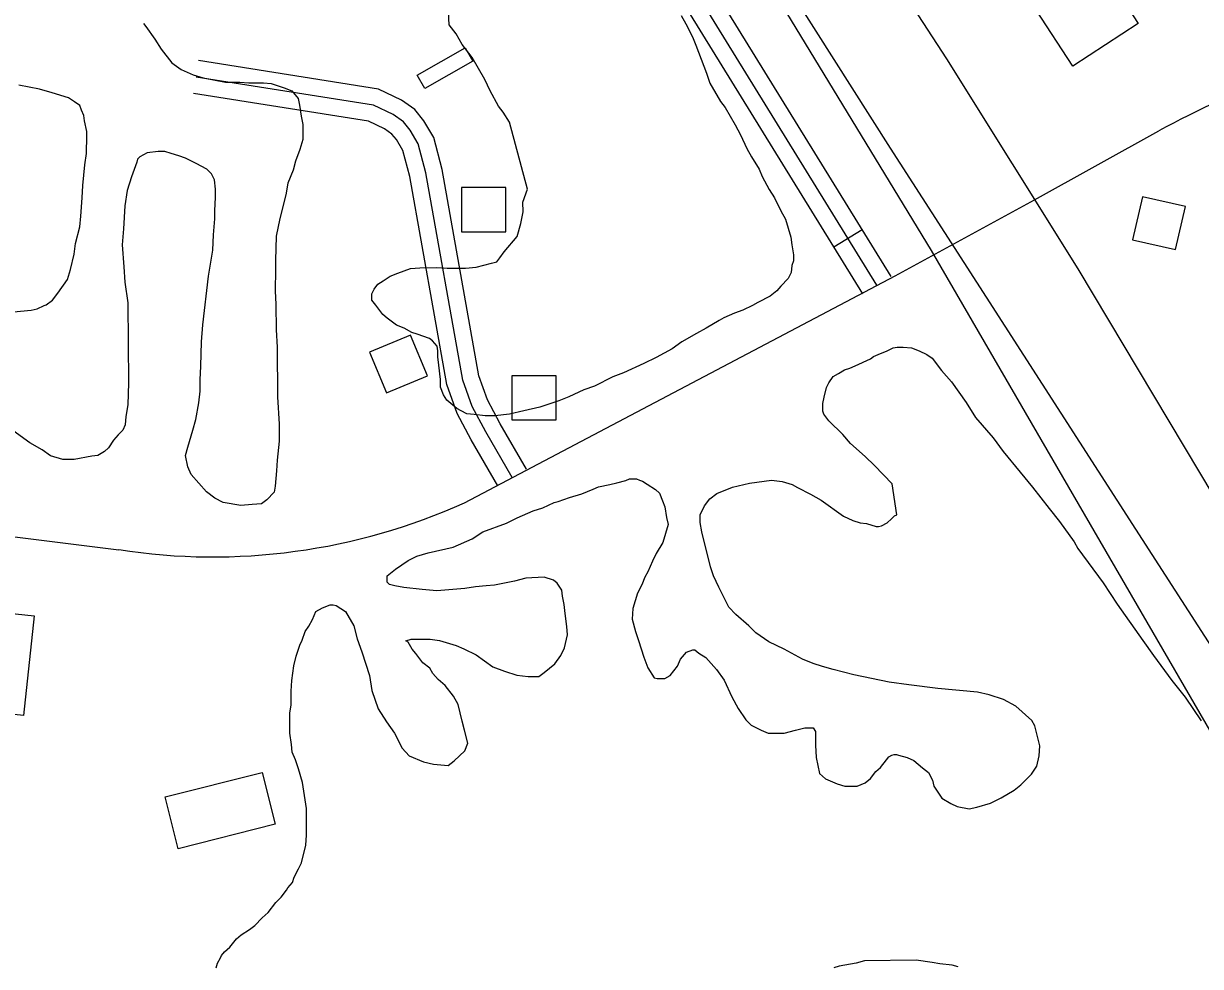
# Model space of a CAD drawing. Extents: x 3297735 to 3335592, y 670436 to 695807.
# Drawn here: x 3330846 to 3331912, y 686055 to 686909 of the extents above; entities that cross this region are included whole.
import ezdxf

# ---------------------------------------------------------------- set-up
doc = ezdxf.new("R2010")
doc.units = 0
for name, color, linetype in [('V-BLDG-OTLN', 7, 'Continuous'), ('V-RAIL-TRAK', 7, 'Continuous'), ('V-ROAD-CNTR', 7, 'Continuous'), ('V-SITE-VEGE', 7, 'Continuous')]:
    doc.layers.add(name, color=color, linetype=linetype)

msp = doc.modelspace()

# ---------------------------------------------------------------- linework, layer by layer
at = {"layer": 'V-BLDG-OTLN'}
for points in [[(3331743.5, 687082.3), (3331855.9, 686909.3), (3331796.5, 686870.7), (3331763.2, 686922), (3331785.2, 686936.3), (3331742.2, 687002.5), (3331724.7, 686991.2), (3331688.6, 687046.7)], [(3331253, 686875.2), (3331209.5, 686850.5), (3331202.6, 686862.7), (3331246.1, 686887.4)], [(3331242.9, 686720.7), (3331282.9, 686720.7), (3331282.9, 686760.7), (3331242.9, 686760.7)], [(3331850.7, 686713.5), (3331889.7, 686704.6), (3331898.6, 686743.6), (3331859.6, 686752.5)], [(3331175, 686574.8), (3331211.9, 686590.1), (3331196.5, 686627.1), (3331159.6, 686611.7)], [(3331288.5, 686550.3), (3331328.5, 686550.3), (3331328.5, 686590.3), (3331288.5, 686590.3)], [(3330797.6, 686287.8), (3330807.4, 686377.9), (3330855.6, 686372.7), (3330845.9, 686282.6)], [(3330974.3, 686208.8), (3331062.1, 686231), (3331074.1, 686184), (3330986.2, 686161.7)]]:
    msp.add_lwpolyline(points, close=True, dxfattribs=at)
at = {"layer": 'V-RAIL-TRAK'}
for p, q in [((3331367.2, 687198.6), (3331668.3, 686703.8)), ((3331668.3, 686703.8), (3331925.9, 686259.8))]:
    msp.add_line(p, q, dxfattribs=at)
at = {"layer": 'V-ROAD-CNTR'}
msp.add_line((3331580.2, 686707), (3331605.7, 686722.7), dxfattribs=at)
for points in [[(3333384.8, 684057.4), (3333088.3, 684521.1), (3333014.5, 684635.1), (3332682.5, 685154.2), (3332443.3, 685529.1), (3332170.2, 685953.8), (3332083, 686095.9), (3331853.7, 686451.2), (3331718.4, 686661.6), (3331631.3, 686796.4), (3331288.4, 687336.6), (3331003.1, 687776.2), (3330923.2, 687886.9)], [(3331105.1, 687763.7), (3331682.2, 686877.5), (3331801, 686687.2), (3331952, 686434.3), (3332035.2, 686302.5), (3332385.2, 685756)], [(3331632, 686680.2), (3331394.5, 687065.4), (3331236.5, 687311), (3331199.9, 687363.3)], [(3331619.2, 686672.3), (3331381.8, 687057.4), (3331224, 687302.7), (3331187.6, 687354.7)], [(3331606.5, 686664.4), (3331369.1, 687049.4), (3331211.6, 687294.3), (3331175.3, 687346.1)], [(3331301.8, 686505.6), (3331277.8, 686546.8), (3331266.4, 686568.4), (3331258.5, 686590.1), (3331225.2, 686777.2), (3331217.7, 686806.1), (3331208.6, 686821.3), (3331200.6, 686831.4), (3331188.4, 686839.9), (3331167.6, 686849.9), (3331004.6, 686875.8)], [(3331288.8, 686498), (3331264.7, 686539.5), (3331252.6, 686562.3), (3331244, 686586.2), (3331210.5, 686774), (3331203.7, 686800.3), (3331196.2, 686812.8), (3331190.2, 686820.3), (3331180.8, 686826.9), (3331163.1, 686835.4), (3331002.3, 686860.9)], [(3331275.8, 686490.5), (3331251.6, 686532.3), (3331238.9, 686556.2), (3331229.4, 686582.3), (3331195.9, 686770.8), (3331189.7, 686794.4), (3331183.8, 686804.3), (3331179.8, 686809.3), (3331173.2, 686813.9), (3331158.6, 686821), (3330999.9, 686846.1)], [(3331762, 686749.8), (3331874.5, 686812.3)], [(3331245.6, 686475.3), (3331635.6, 686680.9), (3331762, 686749.8)], [(3328717, 686709.6), (3329342.7, 686634), (3330356.3, 686504.4), (3330932.4, 686432.7)]]:
    msp.add_lwpolyline(points, dxfattribs=at)
for centre, radius, start, end in [((3332711.8, 685213.9), 1804.4, 110.01, 117.647), ((3331017.5, 686980.5), 554.3, 261.1737, 294.2964)]:
    msp.add_arc(centre, radius, start, end, dxfattribs=at)
at = {"layer": 'V-SITE-VEGE'}
for points in [[(3331541.5, 686683.9), (3331538.8, 686678.3), (3331532, 686671.4), (3331528.5, 686667.2), (3331522.4, 686662.3), (3331511.3, 686656.7), (3331506.5, 686653.9), (3331497.6, 686649.7), (3331490, 686646.9), (3331480.4, 686642.7), (3331476.2, 686640.5), (3331464.5, 686633.5), (3331455.6, 686628.6), (3331442.5, 686620.9), (3331433.6, 686614.7), (3331419.1, 686606.9), (3331408.1, 686601.3), (3331389.5, 686592.9), (3331379.9, 686589.4), (3331363.4, 686581), (3331353.7, 686577.4), (3331340, 686571.1), (3331331, 686567.6), (3331313.8, 686561.9), (3331299.3, 686558.4), (3331286.2, 686555.5), (3331273.1, 686554), (3331264.1, 686553.9), (3331254.4, 686555.2), (3331247.5, 686555.9), (3331242.6, 686558.6), (3331238.5, 686560.7), (3331229.4, 686568.2), (3331226.6, 686573), (3331223.8, 686579.9), (3331223.8, 686586.8), (3331222.3, 686599.9), (3331221.5, 686607.5), (3331221.5, 686613), (3331220.8, 686617.2), (3331216.6, 686622), (3331213.8, 686624), (3331202.7, 686628.1), (3331197.9, 686629.4), (3331190.9, 686633.5), (3331184, 686636.2), (3331175.6, 686642.4), (3331171.5, 686645.8), (3331165.2, 686654.1), (3331161.7, 686658.9), (3331161.7, 686664.4), (3331163.7, 686668.6), (3331167.1, 686673.4), (3331171.9, 686676.2), (3331178.1, 686680.4), (3331185, 686683.2), (3331196.7, 686687.5), (3331205, 686688.2), (3331220.2, 686688.3), (3331229.9, 686687.7), (3331246.5, 686687.9), (3331256.1, 686688.6), (3331269.9, 686692.2), (3331274.8, 686693.6), (3331277.5, 686697.1), (3331281.6, 686702.6), (3331293.2, 686716.5), (3331296.6, 686728.3), (3331298.6, 686738.7), (3331298.5, 686747.7), (3331302.6, 686759.4), (3331286.2, 686820.1), (3331280.6, 686829.1), (3331276.4, 686834.6), (3331268.7, 686848.3), (3331263.8, 686858.7), (3331252.6, 686878.6), (3331243.5, 686890.3), (3331237.9, 686899.9), (3331231.7, 686908.2), (3331230.9, 686919.9)], [(3331441.7, 686916.7), (3331445.9, 686909.1), (3331452.2, 686897.4), (3331455, 686889.8), (3331464.9, 686864.3), (3331467.7, 686855.4), (3331477.5, 686838.9), (3331481.7, 686833.4), (3331490.8, 686817.5), (3331495.7, 686808.6), (3331501.3, 686796.2), (3331505.5, 686788.6), (3331512.5, 686777.6), (3331515.3, 686770.7), (3331521.6, 686759), (3331526.5, 686751.5), (3331532.1, 686739.8), (3331536.3, 686732.2), (3331541.3, 686715.7), (3331542, 686708.8), (3331543.5, 686699.8), (3331543.5, 686694.3), (3331542.2, 686690.1), (3331541.5, 686683.9)], [(3330954.6, 686909.5), (3330956.7, 686906.7), (3330965.1, 686895.1), (3330970.6, 686886.1), (3330980.4, 686873.8), (3330988.8, 686867.6), (3330999.8, 686862.9), (3331008.8, 686860.2), (3331028.9, 686856.2), (3331042, 686856.3), (3331050.3, 686855.6), (3331063.5, 686855.7), (3331070.4, 686855.1), (3331075.9, 686853.1), (3331082.2, 686851), (3331089.1, 686848.3), (3331094.7, 686841.5), (3331096.1, 686835.3), (3331097.6, 686825.6), (3331099, 686818), (3331099.1, 686804.2), (3331096.4, 686795.2), (3331092.3, 686784.8), (3331090.3, 686776.5), (3331085.6, 686764.7), (3331083.6, 686754.3), (3331078.2, 686732.9), (3331074.9, 686716.9), (3331074.4, 686694.8), (3331074.4, 686686.5), (3331073.9, 686667.2), (3331074.7, 686654.8), (3331074.8, 686632), (3331075.7, 686616.1), (3331076, 686571.2), (3331077.6, 686546.3), (3331077.7, 686531.1), (3331075.7, 686513.8), (3331075.1, 686504.1), (3331073.9, 686490.3), (3331073.2, 686484.8), (3331066.4, 686477.8), (3331061.5, 686474.3), (3331053.3, 686473.6), (3331042.9, 686472.8), (3331027, 686475.4), (3331019.4, 686479.5), (3331011.7, 686485), (3330997.8, 686500.8), (3330995, 686507.7), (3330992.8, 686518), (3330994.8, 686525.6), (3330999.5, 686540.9), (3331002.2, 686550.6), (3331004.9, 686565.8), (3331006.2, 686576.2), (3331006.1, 686586.5), (3331006.7, 686599), (3331007.2, 686621.1), (3331008.5, 686636.3), (3331013.7, 686680.5), (3331017.6, 686704.1), (3331018.2, 686717.9), (3331019.5, 686732.4), (3331019.4, 686740), (3331020, 686751.8), (3331020, 686759.4), (3331019.2, 686767.7), (3331016.4, 686773.2), (3331012.2, 686777.3), (3331002.5, 686782.7), (3330992.8, 686787.5), (3330986.6, 686789.5), (3330979.7, 686791.5), (3330974.1, 686793.6), (3330967.9, 686793.5), (3330958.2, 686792.1), (3330951.4, 686788.6), (3330949.3, 686786.5), (3330948.6, 686783.7), (3330943.9, 686770.5), (3330939.8, 686758.1), (3330937.9, 686744.2), (3330936.6, 686723.5), (3330935.4, 686709), (3330936.9, 686688.9), (3330937.7, 686675.1), (3330940.6, 686656.5), (3330941.2, 686584)], [(3330837, 686648.1), (3330852.9, 686649.6), (3330858.4, 686651), (3330864.6, 686653.8), (3330866.7, 686654.6), (3330872.2, 686658.7), (3330877, 686665), (3330885.9, 686677.5), (3330888.6, 686686.5), (3330891.9, 686700.3), (3330893.2, 686710), (3330897.2, 686725.3), (3330897.9, 686734.9), (3330899.1, 686751.5), (3330899.7, 686762.6), (3330901.7, 686781.3), (3330903, 686791.6), (3330903.5, 686807.5), (3330903.5, 686811.7), (3330901.4, 686821.3), (3330900.6, 686826.2), (3330898.5, 686831), (3330897.1, 686835.1), (3330892.2, 686838.5), (3330886.7, 686842), (3330872.1, 686846.7), (3330860.4, 686850), (3330841.7, 686853.4)], [(3331660.4, 686235), (3331665.9, 686230.9), (3331669.4, 686224), (3331670.8, 686218.5), (3331675, 686212.3), (3331677.8, 686207.5), (3331686.2, 686202.7), (3331691.7, 686200), (3331702.8, 686198), (3331709.7, 686199.4), (3331722.1, 686203), (3331731.7, 686207.9), (3331743.4, 686214.9), (3331749.6, 686219.8), (3331759.2, 686229.5), (3331764, 686236.5), (3331766, 686246.1), (3331766.6, 686255.1), (3331762.3, 686273.1), (3331759.5, 686277.9), (3331744.9, 686290.9), (3331733.8, 686297), (3331720.7, 686301.1), (3331710.3, 686303.8), (3331674.3, 686306.9), (3331648, 686310.2), (3331630.1, 686312.8), (3331598.2, 686319.5), (3331579.5, 686324.2), (3331569.8, 686326.9), (3331561.5, 686329.6), (3331551.8, 686333.6), (3331535.2, 686342.5), (3331521.3, 686349.3), (3331509.5, 686357.5), (3331503.2, 686363.7), (3331491.4, 686373.9), (3331485.1, 686380.8), (3331476, 686398.7), (3331471.1, 686409), (3331468.3, 686417.3), (3331460.4, 686449), (3331459, 686457.3), (3331458.9, 686464.2), (3331463, 686472.5), (3331467.8, 686478.8), (3331474, 686483.7), (3331488.4, 686489.3), (3331503.6, 686492.9), (3331523.6, 686495.8), (3331533.3, 686494.5), (3331542.3, 686491.8), (3331547.2, 686489.1), (3331559, 686482.9), (3331568.7, 686477.5), (3331588.8, 686463.1), (3331597.2, 686459.1), (3331604.1, 686457), (3331609.6, 686456.4), (3331618.6, 686453.7), (3331620.7, 686453.7), (3331623.4, 686454.4), (3331628.3, 686457.2), (3331632.4, 686460.7), (3331635.1, 686463.5), (3331637.2, 686464.2), (3331632.8, 686492.5), (3331616.8, 686509), (3331608.5, 686517.2), (3331595.2, 686528.8), (3331588.3, 686537.1), (3331575.7, 686549.4), (3331570.9, 686555.6), (3331570.1, 686558.3), (3331570.1, 686565.3), (3331571.4, 686570.8), (3331573.4, 686579.8), (3331575.5, 686584), (3331579.6, 686589.5), (3331584.4, 686592.3), (3331589.9, 686595.8), (3331594.7, 686597.2), (3331599.5, 686599.3), (3331613.3, 686605.7), (3331616.1, 686607.8), (3331622.3, 686610.6), (3331627.8, 686612.7), (3331634, 686615.5), (3331637.4, 686616.2), (3331642.9, 686616.3), (3331650.5, 686615.6), (3331657.5, 686612.9), (3331664.4, 686609.5), (3331669.3, 686606.1), (3331677.6, 686595.1), (3331686.7, 686584.8), (3331700, 686566.2), (3331708.4, 686552.5), (3331724.4, 686534), (3331733.5, 686521.6), (3331748.8, 686503.1)], [(3330941.2, 686584), (3330940.6, 686563.9), (3330938.6, 686553.5), (3330938, 686545.9), (3330936, 686541.1), (3330931.9, 686536.9), (3330927.7, 686532), (3330923, 686525.1), (3330919.5, 686521.6), (3330913.3, 686518.1), (3330907.8, 686517.4), (3330891.9, 686514.5), (3330881.6, 686514.4), (3330870.5, 686517.8), (3330862.9, 686523.2), (3330851.8, 686529.4), (3330833, 686543)], [(3331748.8, 686503.1), (3331760, 686489.3), (3331775.3, 686470.1), (3331784.4, 686458.4), (3331797.7, 686439.9), (3331801.2, 686433.7), (3331824.2, 686402.7), (3331836.8, 686383.5), (3331859.9, 686350.5), (3331869.6, 686336.8), (3331886.4, 686314.1), (3331898.3, 686299), (3331912.9, 686277.7)], [(3331301.1, 686407), (3331290.8, 686404.2), (3331272.8, 686400.6), (3331265.3, 686399.9), (3331255.6, 686399.1), (3331245.9, 686397.6), (3331220.4, 686395.4), (3331207.2, 686396.7), (3331190.6, 686398.6), (3331182.3, 686399.9), (3331177.5, 686401.3), (3331175.4, 686403.3), (3331175.4, 686408.9), (3331182.9, 686415.1), (3331194.6, 686422.8), (3331202.2, 686427), (3331212.5, 686429.9), (3331235.3, 686434.9), (3331252.5, 686442.6), (3331262.1, 686448.9), (3331283.5, 686456.7), (3331293.1, 686461.6), (3331307.6, 686467.9), (3331316.5, 686470.7), (3331326.9, 686475.6), (3331330.3, 686476.4), (3331340.6, 686479.9), (3331351.7, 686483.4), (3331362, 686487.7), (3331366.8, 686489.8), (3331377.2, 686491.9), (3331383.4, 686493.4), (3331391.7, 686495.5), (3331395.1, 686496.9), (3331401.3, 686496.9), (3331404.1, 686495.6), (3331406.9, 686494.9), (3331411, 686492.2), (3331418.7, 686487.4), (3331422.1, 686484), (3331425, 686477.1), (3331427.1, 686471.6), (3331428.5, 686461.9), (3331430, 686455.7), (3331425.3, 686439.1), (3331419.1, 686429.4), (3331415.7, 686422.4), (3331411.6, 686412.7), (3331408.9, 686407.9), (3331406.2, 686400.9), (3331402.1, 686393.3), (3331398.1, 686379.5), (3331397.5, 686369.8), (3331400.3, 686358.7), (3331403.1, 686350.5), (3331408.1, 686335.3), (3331411.6, 686325.7), (3331417.2, 686316.7), (3331420, 686316.1), (3331426.9, 686316.1), (3331431.7, 686318.9), (3331438.5, 686327.2), (3331441.3, 686333.5), (3331446.7, 686339.8), (3331452.3, 686341.9), (3331454.3, 686341.9), (3331457.8, 686339.1), (3331464.1, 686335), (3331473.8, 686324.1), (3331480.8, 686314.4), (3331487.8, 686299.3), (3331493.4, 686289), (3331500.4, 686278.7), (3331505.3, 686273.9), (3331514.3, 686269.1), (3331520.5, 686266.4), (3331535.1, 686266.5), (3331545.4, 686269.3), (3331553.7, 686271.5), (3331561.3, 686271.5), (3331563.4, 686268.1), (3331563.5, 686255.7), (3331564.2, 686244.6), (3331567.1, 686230.1), (3331572.7, 686225.3), (3331583.1, 686220.6), (3331590, 686218.5), (3331601.1, 686218.6), (3331608.6, 686221.5), (3331613.4, 686225.6), (3331618.2, 686231.9), (3331622.4, 686235.4), (3331627.8, 686242.3), (3331629.9, 686245.1), (3331632.6, 686246.5), (3331634.7, 686247.2), (3331636.8, 686247.2), (3331638.8, 686246.6), (3331646.5, 686244.5), (3331652.7, 686241.8), (3331660.4, 686235)], [(3331021.9, 686058.1), (3331024.6, 686062.9), (3331025.3, 686065), (3331028, 686068.5), (3331032.8, 686072.6), (3331039, 686080.3), (3331043.1, 686083.8), (3331050.7, 686088.7), (3331055.5, 686092.2), (3331062.3, 686099.1), (3331067.8, 686104), (3331074.7, 686113), (3331079.5, 686117.9), (3331084.2, 686124.2), (3331085.6, 686126.3), (3331089.7, 686131.1), (3331091.1, 686136), (3331095.2, 686143.6), (3331097.9, 686149.1), (3331101.9, 686165.1), (3331102.5, 686174.1), (3331102.3, 686198.2), (3331098.7, 686221.7), (3331095.2, 686234.1), (3331092.3, 686242.4), (3331089.5, 686249.3), (3331088.8, 686256.2), (3331087.3, 686266.5), (3331087.2, 686284.5), (3331088.5, 686292.1), (3331088.4, 686304.5), (3331089, 686314.2), (3331091, 686327.4), (3331093, 686336.4), (3331096.4, 686346.1), (3331098.4, 686350.9), (3331101.1, 686358.5), (3331104.5, 686363.4), (3331107.9, 686369.6), (3331110.7, 686376.6), (3331116.8, 686380.1), (3331123.7, 686382.9), (3331126.5, 686382.9), (3331129.3, 686382.2), (3331137.6, 686376.8), (3331145.3, 686363.7), (3331148.2, 686352), (3331152.4, 686340.3), (3331159.5, 686318.9), (3331161.6, 686305.1), (3331167.3, 686288.6), (3331175, 686276.9), (3331182, 686266.6), (3331189, 686252.8), (3331195.3, 686245.9), (3331208.4, 686240.5), (3331217.4, 686238.5), (3331230.6, 686237.2), (3331236.1, 686241.4), (3331245.7, 686250.5), (3331248.4, 686257.4), (3331245.5, 686269.1), (3331243.4, 686277.4), (3331239.8, 686292.6), (3331235.6, 686300.1), (3331227.9, 686309.8), (3331221.7, 686315.2), (3331216.8, 686320.7), (3331214, 686325.5), (3331207.7, 686330.3), (3331205, 686333.8), (3331201.5, 686338.6), (3331198, 686342.7), (3331194.5, 686348.9), (3331192.4, 686350.2), (3331197.2, 686351.7), (3331201.4, 686351.7), (3331214.5, 686351.8), (3331222.8, 686350.5), (3331238, 686345.8), (3331245, 686343), (3331256.1, 686337.6), (3331271.3, 686326.7), (3331281.7, 686322.6), (3331292.8, 686319.2), (3331303.2, 686317.9), (3331312.9, 686318), (3331317.7, 686321.5), (3331327.3, 686329.2), (3331332.8, 686336.8), (3331336.2, 686343.7), (3331338.8, 686355.5), (3331338.1, 686363.1), (3331336.6, 686374.8), (3331335.9, 686383.1), (3331334.4, 686390.7), (3331333.7, 686396.2), (3331329.5, 686402.4), (3331326, 686405.2), (3331317.7, 686407.9), (3331301.1, 686407)], [(3331020.5, 686053.9), (3331021.9, 686058.1)], [(3331692.8, 686054.9), (3331687.3, 686056.2), (3331676.2, 686057.5), (3331669.3, 686058.8), (3331654.8, 686060.8), (3331607.8, 686060.4), (3331600.2, 686058.3), (3331585, 686055.4), (3331580.2, 686054)]]:
    msp.add_lwpolyline(points, dxfattribs=at)

doc.saveas('drawing.dxf')
